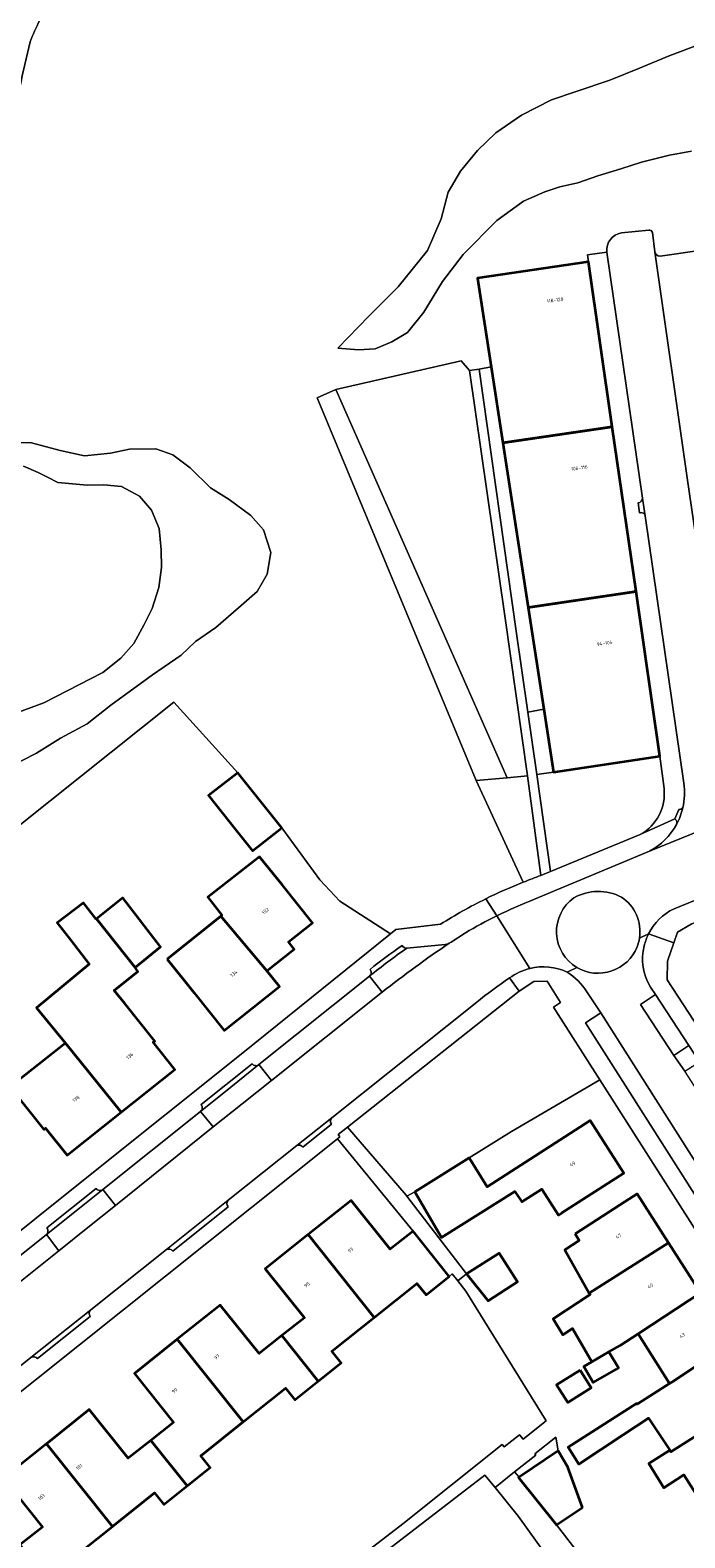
# Model space of a CAD drawing. Header units: metres. Extents: x 197700 to 204338, y 317132 to 325229.
# Tile 661 of 1056: x 202591 to 202659, y 318808 to 318964. Entities that reach past the tile are written whole.
import ezdxf
from ezdxf.enums import TextEntityAlignment as Align

# ---------------------------------------------------------------- set-up
doc = ezdxf.new("R2010")
doc.units = ezdxf.units.M
for name, color, linetype, lineweight in [('B-WE-GR-BEPLANTING_CULTUUR_BODEMBEDEKKER-GV', 90, 'Continuous', 18), ('B-WE-GR-BEPLANTING_CULTUUR_BOSPLANTSOEN-GV', 90, 'Continuous', 18), ('B-WE-GR-BEPLANTING_CULTUUR_HEESTERS-GV', 90, 'Continuous', 18), ('B-WE-GR-BOS_LOOF-GV', 40, 'Continuous', 13), ('B-WE-IE-TERREINAFSCHEIDING_KUNSTMATIG_HEKWERK-G', 20, 'IE-TERREINAFSCHEIDING-KUNSTMATIG', 18), ('B-WE-OG-BEBOUWING-GV', 7, 'Continuous', 35), ('B-WE-OG-BEBOUWING-T18', 10, 'Continuous', 18), ('B-WE-OG-TERREIN_CULTUURSCHEIDING-GV', 7, 'Continuous', 18), ('B-WE-OG-TERREIN_ERF-GV', 7, 'Continuous', 18), ('B-WE-VH-VERHARDING_ASFALT-GV', 252, 'Continuous', 18), ('B-WE-VH-VERHARDING_BETONSTRAATSTEEN-GV', 252, 'Continuous', 18), ('B-WE-VH-VERHARDING_OPEN-GV', 252, 'Continuous', 18), ('B-WE-VH-VERHARDING_STRAATBAKSTEEN-GV', 252, 'Continuous', 18), ('B-WE-VH-VERHARDING_TEGEL-GV', 252, 'Continuous', 18)]:
    doc.layers.add(name, color=color, linetype=linetype, lineweight=lineweight)
doc.styles.add('NLCS-ISO-M200-T18', font='NLCS-ISO.ttf', dxfattribs={"height": 0.36})
doc.linetypes.add('IE-TERREINAFSCHEIDING-KUNSTMATIG', pattern='A,4,[82,NLCS.SHX,S=0.75,R=90,X=0,Y=0],4,-2', length=10)

msp = doc.modelspace()

# ---------------------------------------------------------------- linework, layer by layer
at = {"layer": 'B-WE-GR-BEPLANTING_CULTUUR_BODEMBEDEKKER-GV'}
for points in [[(202642.666, 318893.451), (202643.587, 318886.992), (202645.349, 318887.243), (202644.341, 318893.786)], [(202645.34, 318862.782), (202646.074, 318863.245), (202644.661, 318865.488), (202643.29, 318865.453), (202641.752, 318864.434), (202623.914, 318850.285), (202630, 318843.22), (202630.084, 318843.11), (202630.917, 318843.559), (202636.563, 318847.09), (202640.973, 318849.848), (202650.161, 318855.211)], [(202657.838, 318857.759), (202658.998, 318856.109), (202660.528, 318857.102), (202659.412, 318858.798)]]:
    msp.add_lwpolyline(points, close=True, dxfattribs=at)
at = {"layer": 'B-WE-GR-BEPLANTING_CULTUUR_BOSPLANTSOEN-GV'}
for points in [[(202591.907, 318965.407, 0.0329087), (202590.922, 318963.208)], [(202590.922, 318963.208, 0.0127352), (202589.864, 318958.505)], [(202650.89, 318941.341, -0.4042569), (202652.419, 318943.334)], [(202655.242, 318943.601, -0.502998), (202655.616, 318943.37)], [(202655.862, 318941.357, 0.3778576), (202656.415, 318940.925)], [(202638.287, 318874.038, -0.0206271), (202642.196, 318875.775)], [(202633.59, 318871.405, -0.0260098), (202638.287, 318874.038)]]:
    msp.add_lwpolyline(points, format="xyb", dxfattribs=at)
for points in [[(202659.676, 318951.844), (202657.392, 318951.425), (202654.484, 318950.704), (202652.331, 318950.012), (202649.944, 318949.269), (202647.859, 318948.558), (202645.988, 318948.109), (202644.438, 318947.593), (202642.204, 318946.624), (202639.459, 318944.64), (202635.937, 318941.091), (202633.788, 318938.261), (202631.87, 318935.096), (202630.165, 318932.978), (202628.514, 318932.002), (202626.79, 318931.263), (202625.049, 318931.173), (202622.895, 318931.342), (202626.128, 318934.686), (202629.199, 318937.724), (202632.248, 318941.503), (202633.641, 318944.81), (202634.392, 318947.555), (202635.66, 318949.757), (202637.429, 318951.889), (202639.355, 318953.741), (202642, 318955.585), (202645.146, 318957.178), (202647.708, 318958.057), (202651.197, 318959.23), (202654.277, 318960.485), (202657.373, 318961.771), (202660.587, 318962.977)], [(202652.419, 318943.334), (202655.242, 318943.601)], [(202655.616, 318943.37), (202655.862, 318941.357)], [(202642.196, 318875.775), (202637.308, 318886.367), (202620.757, 318926.189), (202622.694, 318927.027), (202635.724, 318930.026), (202636.604, 318929.027), (202637.596, 318929.138), (202638.854, 318929.411), (202637.436, 318938.62), (202648.973, 318940.325), (202648.869, 318941.063), (202650.89, 318941.341)], [(202656.415, 318940.925), (202660.513, 318941.5)], [(202585.657, 318921.58), (202591.056, 318921.487), (202594.03, 318920.685), (202596.557, 318920.134), (202599.265, 318920.417), (202601.256, 318920.823), (202604.005, 318920.868), (202605.754, 318920.257), (202607.563, 318918.878), (202609.666, 318916.795), (202611.619, 318915.585), (202613.879, 318913.93), (202615.179, 318912.441), (202615.939, 318910.067), (202615.581, 318907.812), (202614.518, 318906.035), (202612.579, 318904.326), (202610.213, 318902.276), (202608.107, 318900.805), (202606.612, 318899.393), (202603.647, 318897.364), (202599.295, 318894.182), (202596.856, 318892.267), (202594.08, 318890.755), (202591.597, 318889.207), (202588.607, 318887.667)], [(202589.717, 318893.468), (202592.345, 318894.436), (202598.481, 318897.592), (202600.345, 318899.076), (202601.688, 318900.612), (202602.792, 318902.59), (202603.609, 318904.261), (202604.299, 318906.423), (202604.591, 318908.521), (202604.534, 318910.368), (202604.321, 318912.59), (202603.541, 318914.487), (202602.306, 318915.933), (202600.411, 318916.944), (202598.591, 318917.108), (202596.862, 318917.08), (202593.782, 318917.356), (202592.707, 318917.924), (202591.75, 318918.405), (202590.235, 318919.068)], [(202589.739, 318881.652), (202605.865, 318894.497), (202612.519, 318887.166), (202617.084, 318881.425), (202621.038, 318876.02), (202623.123, 318873.795), (202628.401, 318870.422), (202628.932, 318870.85), (202633.59, 318871.405)]]:
    msp.add_lwpolyline(points, dxfattribs=at)
at = {"layer": 'B-WE-GR-BEPLANTING_CULTUUR_HEESTERS-GV'}
for points in [[(202637.308, 318886.367), (202640.529, 318886.632), (202622.694, 318927.027), (202620.757, 318926.189)], [(202664.501, 318863.066), (202663.423, 318864.759), (202672.257, 318870.413), (202669.323, 318875.38), (202659.649, 318871.42), (202658.214, 318870.576), (202657.837, 318869.483), (202657.179, 318867.569), (202657.143, 318865.618), (202660.493, 318860.505)]]:
    msp.add_lwpolyline(points, close=True, dxfattribs=at)
for points in [[(202656.831, 318885.522), (202656.396, 318888.88), (202645.349, 318887.243)], [(202645.349, 318887.243), (202643.587, 318886.992), (202645.027, 318876.899), (202654.349, 318880.741)]]:
    msp.add_lwpolyline(points, dxfattribs=at)
msp.add_lwpolyline([(202654.349, 318880.741, 0.3056244), (202656.831, 318885.522)], format="xyb", dxfattribs=at)
at = {"layer": 'B-WE-GR-BOS_LOOF-GV'}
for points in [[(202660.587, 318962.977), (202657.373, 318961.771), (202654.277, 318960.485), (202651.197, 318959.23), (202647.708, 318958.057), (202645.146, 318957.178), (202642, 318955.585), (202639.355, 318953.741), (202637.429, 318951.889), (202635.66, 318949.757), (202634.392, 318947.555), (202633.641, 318944.81), (202632.248, 318941.503), (202629.199, 318937.724), (202626.128, 318934.686), (202622.895, 318931.342), (202625.049, 318931.173), (202626.79, 318931.263), (202628.514, 318932.002), (202630.165, 318932.978), (202631.87, 318935.096), (202633.788, 318938.261), (202635.937, 318941.091), (202639.459, 318944.64), (202642.204, 318946.624), (202644.438, 318947.593), (202645.988, 318948.109), (202647.859, 318948.558), (202649.944, 318949.269), (202652.331, 318950.012), (202654.484, 318950.704), (202657.392, 318951.425), (202659.676, 318951.844)], [(202588.607, 318887.667), (202591.597, 318889.207), (202594.08, 318890.755), (202596.856, 318892.267), (202599.295, 318894.182), (202603.647, 318897.364), (202606.612, 318899.393), (202608.107, 318900.805), (202610.213, 318902.276), (202612.579, 318904.326), (202614.518, 318906.035), (202615.581, 318907.812), (202615.939, 318910.067), (202615.179, 318912.441), (202613.879, 318913.93), (202611.619, 318915.585), (202609.666, 318916.795), (202607.563, 318918.878), (202605.754, 318920.257), (202604.005, 318920.868), (202601.256, 318920.823), (202599.265, 318920.417), (202596.557, 318920.134), (202594.03, 318920.685), (202591.056, 318921.487), (202585.657, 318921.58)], [(202590.235, 318919.068), (202591.75, 318918.405), (202592.707, 318917.924), (202593.782, 318917.356), (202596.862, 318917.08), (202598.591, 318917.108), (202600.411, 318916.944), (202602.306, 318915.933), (202603.541, 318914.487), (202604.321, 318912.59), (202604.534, 318910.368), (202604.591, 318908.521), (202604.299, 318906.423), (202603.609, 318904.261), (202602.792, 318902.59), (202601.688, 318900.612), (202600.345, 318899.076), (202598.481, 318897.592), (202592.345, 318894.436), (202589.717, 318893.468)]]:
    msp.add_lwpolyline(points, dxfattribs=at)
at = {"layer": 'B-WE-IE-TERREINAFSCHEIDING_KUNSTMATIG_HEKWERK-G'}
for points in [[(202612.519, 318887.166), (202605.865, 318894.497), (202589.739, 318881.652), (202583.393, 318876.811), (202578.719, 318873.098)], [(202628.401, 318870.422), (202623.123, 318873.795), (202621.038, 318876.02), (202617.084, 318881.425)]]:
    msp.add_lwpolyline(points, dxfattribs=at)
at = {"layer": 'B-WE-OG-BEBOUWING-GV'}
for points in [[(202651.45, 318923.158), (202648.973, 318940.325), (202637.436, 318938.62), (202638.854, 318929.411), (202640.074, 318921.494)], [(202640.074, 318921.494), (202642.711, 318904.368), (202653.925, 318906.007), (202651.45, 318923.158)], [(202644.341, 318893.786), (202645.349, 318887.243), (202656.396, 318888.88), (202653.925, 318906.007), (202642.711, 318904.368)], [(202617.084, 318881.425), (202612.519, 318887.166), (202609.457, 318884.788), (202612.38, 318881.112), (202614.023, 318879.047)], [(202610.73, 318872.248), (202615.532, 318866.548), (202618.37, 318868.805), (202617.774, 318869.562), (202620.273, 318871.563), (202617.148, 318875.466), (202614.775, 318878.429), (202614.614, 318878.304), (202609.384, 318874.237), (202610.865, 318872.356)], [(202601.823, 318866.916), (202604.476, 318869.059), (202600.548, 318874.165), (202597.826, 318871.977)], [(202597.782, 318871.941), (202596.455, 318873.647), (202593.744, 318871.538), (202595.106, 318869.788), (202597.049, 318867.239), (202591.57, 318862.689), (202594.604, 318859.036), (202600.391, 318851.868), (202605.956, 318856.307), (202603.711, 318859.121), (202603.875, 318859.252), (202600.758, 318863.161), (202599.671, 318864.525), (202602.113, 318866.475), (202601.823, 318866.916), (202597.826, 318871.977)], [(202605.178, 318867.781), (202607.982, 318864.263), (202611.098, 318860.353), (202616.837, 318864.927), (202615.532, 318866.548), (202610.73, 318872.248)], [(202588.837, 318854.473), (202589.234, 318853.974), (202592.353, 318850.063), (202592.518, 318850.194), (202594.762, 318847.379), (202600.391, 318851.868), (202594.604, 318859.036), (202590.481, 318855.774)], [(202630.917, 318843.559), (202633.696, 318838.812), (202641.299, 318843.612), (202642.049, 318842.508), (202644.12, 318843.844), (202645.845, 318841.147), (202646.194, 318841.37), (202651.41, 318844.708), (202652.657, 318845.506), (202649.166, 318850.998), (202642.908, 318846.974), (202638.434, 318844.097), (202636.563, 318847.09)], [(202647.579, 318839.206), (202648.002, 318838.484), (202646.51, 318837.527), (202649.049, 318833.029), (202657.288, 318838.268), (202654.037, 318843.343), (202652.795, 318842.547), (202649.827, 318840.646)], [(202626.696, 318830.496), (202631.111, 318834.02), (202632.082, 318832.829), (202634.502, 318834.764), (202630.732, 318839.477), (202628.343, 318837.593), (202624.293, 318842.667), (202619.829, 318839.107)], [(202619.829, 318839.107), (202615.365, 318835.546), (202619.431, 318830.465), (202617.083, 318828.599), (202620.854, 318823.854), (202623.249, 318825.767), (202622.284, 318826.975), (202626.696, 318830.496)], [(202657.288, 318838.268), (202649.049, 318833.029), (202649.138, 318832.871), (202645.307, 318830.351), (202646.307, 318828.689), (202647.307, 318829.359), (202649.31, 318825.879), (202651.096, 318826.907), (202652.277, 318827.587), (202654.155, 318828.793), (202654.35, 318828.919), (202660.634, 318833.044)], [(202636.3, 318835.03), (202638.535, 318832.211), (202641.61, 318834.192), (202639.681, 318837.187)], [(202617.083, 318828.599), (202614.735, 318826.732), (202610.689, 318831.785), (202606.221, 318828.22), (202613.082, 318819.621), (202617.478, 318823.131), (202618.456, 318821.938), (202620.854, 318823.854)], [(202654.155, 318828.793), (202657.413, 318823.626), (202657.643, 318823.773), (202663.907, 318827.934), (202660.634, 318833.044), (202654.35, 318828.919)], [(202606.221, 318828.22), (202601.753, 318824.655), (202605.811, 318819.579), (202603.463, 318817.707), (202607.24, 318812.97), (202609.647, 318814.892), (202608.678, 318816.106), (202613.082, 318819.621)], [(202657.43, 318816.701), (202657.549, 318816.525), (202660.925, 318818.645), (202667.202, 318822.789), (202663.907, 318827.934), (202657.643, 318823.773), (202657.413, 318823.626), (202654.157, 318821.549), (202654.014, 318821.458), (202653.958, 318821.546), (202646.848, 318817.012), (202647.977, 318815.223), (202652.597, 318818.275), (202655.205, 318819.997)], [(202649.31, 318825.879), (202648.486, 318825.405), (202649.474, 318823.715), (202651.879, 318825.121), (202652.088, 318825.243), (202651.096, 318826.907)], [(202648.098, 318825.014), (202645.654, 318823.474), (202646.819, 318821.627), (202649.262, 318823.168)], [(202660.659, 318811.329), (202660.725, 318811.223), (202663.11, 318812.703), (202670.605, 318817.477), (202667.202, 318822.789), (202660.925, 318818.645), (202657.549, 318816.525), (202657.43, 318816.701), (202655.253, 318815.31), (202656.824, 318812.78), (202658.895, 318814.122)], [(202592.604, 318817.338), (202599.467, 318808.74), (202603.842, 318812.231), (202604.808, 318811.027), (202607.24, 318812.97), (202603.463, 318817.707), (202601.115, 318815.835), (202597.07, 318820.902)], [(202599.467, 318808.74), (202592.604, 318817.338), (202588.139, 318813.774), (202592.203, 318808.683), (202589.851, 318806.826), (202593.621, 318802.102), (202596.032, 318804.027), (202595.07, 318805.232)], [(202648.353, 318810.736), (202646.818, 318814.918), (202645.837, 318816.614), (202641.752, 318813.861), (202641.703, 318813.828), (202645.666, 318808.926)]]:
    msp.add_lwpolyline(points, close=True, dxfattribs=at)
at = {"layer": 'B-WE-OG-TERREIN_CULTUURSCHEIDING-GV'}
for points in [[(202642.645, 318886.832), (202642.642, 318886.858), (202640.284, 318903.502), (202636.604, 318929.027), (202635.724, 318930.026), (202622.694, 318927.027), (202640.529, 318886.632)], [(202637.596, 318929.138), (202641.464, 318901.881), (202642.666, 318893.451), (202644.341, 318893.786), (202642.711, 318904.368), (202640.074, 318921.494), (202638.854, 318929.411)]]:
    msp.add_lwpolyline(points, close=True, dxfattribs=at)
for points in [[(202644.018, 318876.484), (202642.645, 318886.832), (202640.529, 318886.632)], [(202640.529, 318886.632), (202637.308, 318886.367), (202642.196, 318875.775)]]:
    msp.add_lwpolyline(points, dxfattribs=at)
msp.add_lwpolyline([(202642.196, 318875.775, -0.0065677), (202644.018, 318876.484)], format="xyb", dxfattribs=at)
at = {"layer": 'B-WE-OG-TERREIN_ERF-GV'}
for points in [[(202585.969, 318836.378), (202596.814, 318845.044), (202613.025, 318858.025), (202628.401, 318870.422), (202623.123, 318873.795), (202621.038, 318876.02), (202617.084, 318881.425), (202614.023, 318879.047), (202612.38, 318881.112), (202609.457, 318884.788), (202612.519, 318887.166), (202605.865, 318894.497), (202589.739, 318881.652)], [(202590.481, 318855.774), (202594.604, 318859.036), (202591.57, 318862.689), (202597.049, 318867.239), (202595.106, 318869.788), (202593.744, 318871.538), (202596.455, 318873.647), (202597.782, 318871.941), (202597.826, 318871.977), (202600.548, 318874.165), (202604.476, 318869.059), (202601.823, 318866.916), (202602.113, 318866.475), (202599.671, 318864.525), (202600.758, 318863.161), (202603.875, 318859.252), (202603.711, 318859.121), (202605.956, 318856.307), (202600.391, 318851.868), (202594.762, 318847.379), (202592.518, 318850.194), (202592.353, 318850.063), (202589.234, 318853.974)], [(202679.534, 318809.083), (202650.161, 318855.211), (202640.973, 318849.848), (202636.563, 318847.09), (202638.434, 318844.097), (202642.908, 318846.974), (202649.166, 318850.998), (202652.657, 318845.506), (202651.41, 318844.708), (202646.194, 318841.37), (202645.845, 318841.147), (202644.12, 318843.844), (202642.049, 318842.508), (202641.299, 318843.612), (202633.696, 318838.812), (202630.917, 318843.559), (202630.084, 318843.11), (202636.3, 318835.03), (202635.386, 318834.299), (202636.237, 318833.234), (202644.58, 318819.742), (202642.176, 318817.814), (202641.802, 318818.282), (202640.195, 318817.037), (202640.008, 318817.283), (202629.676, 318809.013), (202616.718, 318799.034)], [(202589.851, 318806.826), (202592.203, 318808.683), (202588.139, 318813.774), (202592.604, 318817.338), (202597.07, 318820.902), (202601.115, 318815.835), (202603.463, 318817.707), (202605.811, 318819.579), (202601.753, 318824.655), (202606.221, 318828.22), (202610.689, 318831.785), (202614.735, 318826.732), (202617.083, 318828.599), (202619.431, 318830.465), (202615.365, 318835.546), (202619.829, 318839.107), (202624.293, 318842.667), (202628.343, 318837.593), (202630.732, 318839.477), (202622.884, 318849.074), (202582.59, 318816.934), (202579.021, 318814.087), (202566.125, 318803.801)], [(202660.659, 318811.329), (202658.895, 318814.122), (202656.824, 318812.78), (202655.253, 318815.31), (202657.43, 318816.701), (202655.205, 318819.997), (202652.597, 318818.275), (202647.977, 318815.223), (202646.848, 318817.012), (202653.958, 318821.546), (202654.014, 318821.458), (202654.157, 318821.549), (202657.413, 318823.626), (202654.155, 318828.793), (202652.277, 318827.587), (202651.096, 318826.907), (202652.088, 318825.243), (202651.879, 318825.121), (202649.474, 318823.715), (202648.486, 318825.405), (202649.31, 318825.879), (202647.307, 318829.359), (202646.307, 318828.689), (202645.307, 318830.351), (202649.138, 318832.871), (202649.049, 318833.029), (202646.51, 318837.527), (202648.002, 318838.484), (202647.579, 318839.206), (202649.827, 318840.646), (202652.795, 318842.547), (202654.037, 318843.343), (202657.288, 318838.268), (202660.634, 318833.044)], [(202616.718, 318799.034), (202629.676, 318809.013), (202640.008, 318817.283), (202640.195, 318817.037), (202641.802, 318818.282), (202642.176, 318817.814), (202644.58, 318819.742), (202636.237, 318833.234), (202635.386, 318834.299), (202634.814, 318835.014), (202634.502, 318834.764), (202632.082, 318832.829), (202631.111, 318834.02), (202626.696, 318830.496), (202622.284, 318826.975), (202623.249, 318825.767), (202620.854, 318823.854), (202618.456, 318821.938), (202617.478, 318823.131), (202613.082, 318819.621), (202608.678, 318816.106), (202609.647, 318814.892), (202607.24, 318812.97), (202604.808, 318811.027), (202603.842, 318812.231), (202599.467, 318808.74), (202595.07, 318805.232)], [(202617.4, 318798.067), (202638.213, 318814.094), (202639.26, 318812.794), (202641.296, 318814.435), (202643.512, 318816.166), (202643.408, 318816.316), (202645.575, 318818.046), (202645.837, 318816.614), (202646.818, 318814.918), (202648.353, 318810.736), (202645.666, 318808.926), (202650.594, 318802.501)], [(202647.701, 318801.429), (202641.7, 318809.767), (202639.26, 318812.794), (202638.213, 318814.094), (202617.4, 318798.067)]]:
    msp.add_lwpolyline(points, dxfattribs=at)
for points in [[(202607.982, 318864.263), (202605.178, 318867.781), (202610.73, 318872.248), (202610.865, 318872.356), (202609.384, 318874.237), (202614.614, 318878.304), (202614.775, 318878.429), (202617.148, 318875.466), (202620.273, 318871.563), (202617.774, 318869.562), (202618.37, 318868.805), (202615.532, 318866.548), (202616.837, 318864.927), (202611.098, 318860.353)], [(202636.3, 318835.03), (202639.681, 318837.187), (202641.61, 318834.192), (202638.535, 318832.211)], [(202648.098, 318825.014), (202649.262, 318823.168), (202646.819, 318821.627), (202645.654, 318823.474)], [(202641.752, 318813.861), (202645.837, 318816.614), (202645.575, 318818.046), (202643.408, 318816.316), (202643.512, 318816.166), (202641.296, 318814.435)]]:
    msp.add_lwpolyline(points, close=True, dxfattribs=at)
at = {"layer": 'B-WE-VH-VERHARDING_ASFALT-GV'}
for points in [[(202590.922, 318963.208, -0.0329087), (202591.907, 318965.407)], [(202589.864, 318958.505, -0.0127352), (202590.922, 318963.208)], [(202652.419, 318943.334, 0.4042569), (202650.89, 318941.341)], [(202655.616, 318943.37, 0.502998), (202655.242, 318943.601)], [(202658.881, 318886.084, -0.094864), (202658.783, 318883.51)], [(202658.783, 318883.51, -0.0676236), (202658.128, 318881.783)], [(202658.128, 318881.783, -0.1480961), (202655.303, 318878.997)], [(202647.773, 318866.895, -0.5416242), (202647.464, 318874.16)], [(202647.464, 318874.16, -0.2478178), (202652.403, 318874.236)], [(202652.403, 318874.236, -0.2915), (202654.279, 318869.962)], [(202643.357, 318874.012, 0.0215708), (202639.439, 318872.28)], [(202655.227, 318870.395, -0.1677204), (202657.868, 318873.007)], [(202639.439, 318872.28, 0.018707), (202636.172, 318870.511)], [(202634.499, 318869.437, 0.0164525), (202627.52, 318864.339)], [(202640.76, 318865.814, -0.0922039), (202642.87, 318866.802)], [(202642.87, 318866.802, -0.1707781), (202646.771, 318866.422)], [(202637.35, 318863.28, -0.0258916), (202640.76, 318865.814)]]:
    msp.add_lwpolyline(points, format="xyb", dxfattribs=at)
for points in [[(202655.242, 318943.601), (202652.419, 318943.334)], [(202663.587, 318888.253), (202662.979, 318892.23), (202659.236, 318917.855), (202655.862, 318941.357), (202655.616, 318943.37)], [(202650.89, 318941.341), (202654.596, 318915.746), (202654.732, 318914.807), (202654.863, 318913.9), (202658.881, 318886.084)], [(202657.868, 318873.007), (202673.994, 318879.585), (202674.02, 318879.595), (202678.509, 318881.404), (202678.73, 318881.493), (202702.462, 318891.209), (202699.99, 318897.251), (202686.056, 318891.524), (202669.578, 318884.807), (202655.303, 318878.997), (202643.357, 318874.012)], [(202655.303, 318878.997), (202669.578, 318884.807)], [(202642.87, 318866.802), (202639.439, 318872.28)], [(202639.439, 318872.28), (202642.87, 318866.802)], [(202636.172, 318870.511), (202634.681, 318869.544), (202634.499, 318869.437)], [(202654.279, 318869.962), (202655.227, 318870.395)], [(202646.771, 318866.422), (202647.773, 318866.895)], [(202627.52, 318864.339), (202627.385, 318864.234), (202616.018, 318855.155), (202612.975, 318852.724), (202609.966, 318850.31), (202599.795, 318842.152), (202596.926, 318839.85), (202593.908, 318837.44), (202583.118, 318828.825), (202576.703, 318823.703), (202576.32, 318823.397), (202573.402, 318821.076), (202577.71, 318815.723), (202583.925, 318820.678), (202590.984, 318826.317), (202591.001, 318826.331), (202597.239, 318831.298), (202605.1, 318837.546)], [(202605.1, 318837.546), (202611.515, 318842.678), (202618.665, 318848.371), (202622.281, 318851.277), (202637.35, 318863.28)]]:
    msp.add_lwpolyline(points, dxfattribs=at)
at = {"layer": 'B-WE-VH-VERHARDING_BETONSTRAATSTEEN-GV'}
for points in [[(202656.415, 318940.925, -0.3778576), (202655.862, 318941.357)], [(202654.596, 318915.746, -0.4016394), (202654.131, 318915.252)], [(202654.291, 318914.198, -0.450884), (202654.863, 318913.9)], [(202658.357, 318883.348, -0.0270612), (202657.963, 318882.353)], [(202657.963, 318882.353, -0.3673715), (202658.128, 318881.783)], [(202658.128, 318881.783, 0.0676236), (202658.783, 318883.51)], [(202658.783, 318883.51, -0.2614853), (202658.357, 318883.348)], [(202647.464, 318874.16, 0.5416242), (202647.773, 318866.895)], [(202652.403, 318874.236, 0.2478178), (202647.464, 318874.16)], [(202654.279, 318869.962, 0.2915), (202652.403, 318874.236)], [(202627.52, 318864.339, -0.0164525), (202634.499, 318869.437)], [(202654.032, 318869.047, 0.0540395), (202654.279, 318869.962)], [(202626.214, 318866.021, -0.0143535), (202630.078, 318868.904)], [(202630.078, 318868.904, 0.0143535), (202626.214, 318866.021)], [(202629.591, 318869.188, 0.0127575), (202626.26, 318866.705)], [(202630.078, 318868.904, -0.2636785), (202629.591, 318869.188)], [(202647.773, 318866.895, 0.4573094), (202654.032, 318869.047)], [(202626.26, 318866.705, -0.4389822), (202626.214, 318866.021)], [(202614.71, 318856.795, -0.4283231), (202614.004, 318856.891)], [(202608.695, 318852.636, -0.4188261), (202608.646, 318851.937)], [(202622.254, 318850.606, -0.3946181), (202622.281, 318851.277)], [(202618.665, 318848.371, -0.384318), (202619.279, 318848.199)], [(202598.472, 318843.795, -0.4288119), (202597.781, 318843.895)], [(202611.5, 318842.015, -0.3998079), (202611.515, 318842.678)], [(202592.654, 318839.802, -0.4191723), (202592.605, 318839.107)], [(202605.1, 318837.546, -0.3994666), (202605.74, 318837.402)], [(202597.175, 318830.597, -0.419683), (202597.239, 318831.298)], [(202591.001, 318826.331, -0.3969996), (202591.688, 318826.204)]]:
    msp.add_lwpolyline(points, format="xyb", dxfattribs=at)
for points in [[(202655.862, 318941.357), (202659.236, 318917.855), (202662.979, 318892.23)], [(202660.513, 318941.5), (202656.415, 318940.925)], [(202654.131, 318915.252), (202654.291, 318914.198)], [(202654.732, 318914.807), (202654.596, 318915.746)], [(202654.863, 318913.9), (202654.732, 318914.807)], [(202634.499, 318869.437), (202634.385, 318869.379), (202634.23, 318869.338), (202634.083, 318869.306), (202630.078, 318868.904)], [(202626.214, 318866.021), (202626.204, 318866.014)], [(202626.204, 318866.014), (202627.52, 318864.339)], [(202614.004, 318856.891), (202608.695, 318852.636)], [(202608.646, 318851.937), (202611.803, 318854.463), (202614.71, 318856.795)], [(202622.281, 318851.277), (202618.665, 318848.371)], [(202619.279, 318848.199), (202622.254, 318850.606)], [(202592.605, 318839.107), (202595.704, 318841.58), (202598.472, 318843.795)], [(202597.781, 318843.895), (202592.654, 318839.802)], [(202611.515, 318842.678), (202605.1, 318837.546)], [(202605.74, 318837.402), (202611.5, 318842.015)], [(202597.239, 318831.298), (202591.001, 318826.331)], [(202591.688, 318826.204), (202597.175, 318830.597)]]:
    msp.add_lwpolyline(points, dxfattribs=at)
for points in [[(202627.52, 318864.339), (202626.204, 318866.014), (202614.71, 318856.795), (202616.018, 318855.155), (202627.385, 318864.234)], [(202616.018, 318855.155), (202614.71, 318856.795), (202611.803, 318854.463), (202608.646, 318851.937), (202609.966, 318850.31), (202612.975, 318852.724)], [(202598.472, 318843.795), (202599.795, 318842.152), (202609.966, 318850.31), (202608.646, 318851.937)], [(202593.908, 318837.44), (202596.926, 318839.85), (202599.795, 318842.152), (202598.472, 318843.795), (202595.704, 318841.58), (202592.605, 318839.107)], [(202592.605, 318839.107), (202581.793, 318830.482), (202583.118, 318828.825), (202593.908, 318837.44)]]:
    msp.add_lwpolyline(points, close=True, dxfattribs=at)
at = {"layer": 'B-WE-VH-VERHARDING_OPEN-GV'}
for points in [[(202643.587, 318886.992), (202642.666, 318893.451), (202641.464, 318901.881), (202637.596, 318929.138), (202636.604, 318929.027), (202640.284, 318903.502), (202642.642, 318886.858), (202642.645, 318886.832), (202644.018, 318876.484), (202645.027, 318876.899)], [(202636.3, 318835.03), (202630.084, 318843.11), (202630, 318843.22), (202623.914, 318850.285), (202622.95, 318849.518), (202623.133, 318849.272), (202622.884, 318849.074), (202630.732, 318839.477), (202634.502, 318834.764), (202634.814, 318835.014), (202635.386, 318834.299)], [(202641.296, 318814.435), (202639.26, 318812.794), (202641.7, 318809.767), (202647.701, 318801.429), (202652.406, 318794.704), (202654.568, 318791.614), (202656.763, 318793.154), (202654.1, 318797.013), (202650.594, 318802.501), (202645.666, 318808.926), (202641.703, 318813.828), (202641.752, 318813.861)]]:
    msp.add_lwpolyline(points, close=True, dxfattribs=at)
at = {"layer": 'B-WE-VH-VERHARDING_STRAATBAKSTEEN-GV'}
for points in [[(202654.279, 318869.962, -0.0540395), (202654.032, 318869.047)], [(202654.769, 318869.17, -0.0579005), (202655.227, 318870.395)], [(202655.227, 318870.395, 0.0579005), (202654.769, 318869.17)], [(202654.032, 318869.047, -0.4573094), (202647.773, 318866.895)], [(202655.437, 318864.873, -0.2070028), (202654.769, 318869.17)], [(202654.769, 318869.17, 0.2070028), (202655.437, 318864.873)], [(202642.87, 318866.802, 0.0922039), (202640.76, 318865.814)], [(202646.771, 318866.422, 0.1707781), (202642.87, 318866.802)], [(202648.814, 318864.373, 0.1080186), (202646.771, 318866.422)], [(202646.771, 318866.422, -0.1080186), (202648.814, 318864.373)]]:
    msp.add_lwpolyline(points, format="xyb", dxfattribs=at)
for points in [[(202655.227, 318870.395), (202654.279, 318869.962)], [(202682.785, 318826.006), (202680.656, 318829.337), (202665.634, 318852.67), (202665.457, 318852.928), (202660.493, 318860.505), (202657.143, 318865.618), (202657.179, 318867.569), (202657.837, 318869.483), (202655.227, 318870.395)], [(202647.773, 318866.895), (202646.771, 318866.422)], [(202640.76, 318865.814), (202641.752, 318864.434), (202643.29, 318865.453), (202644.661, 318865.488)], [(202644.661, 318865.488), (202646.074, 318863.245), (202645.34, 318862.782), (202650.161, 318855.211), (202679.534, 318809.083), (202680.395, 318807.686), (202682.396, 318804.5)], [(202692.164, 318804.098), (202687.523, 318812.079), (202686.384, 318813.73), (202674.76, 318831.747), (202673.649, 318833.423), (202666.519, 318844.432), (202665.432, 318846.107), (202658.998, 318856.109), (202657.838, 318857.759), (202654.384, 318863.038), (202655.958, 318864.077), (202655.437, 318864.873)], [(202655.437, 318864.873), (202655.958, 318864.077), (202659.412, 318858.798), (202660.528, 318857.102), (202666.96, 318847.121), (202668.058, 318845.443), (202675.151, 318834.441), (202676.266, 318832.755), (202687.932, 318814.709), (202689.033, 318813.056)], [(202683.243, 318810.156), (202682.525, 318811.306), (202680.952, 318810.342), (202648.652, 318861.145), (202650.242, 318862.18), (202648.814, 318864.373)], [(202648.814, 318864.373), (202650.242, 318862.18), (202682.525, 318811.306), (202683.243, 318810.156)]]:
    msp.add_lwpolyline(points, dxfattribs=at)
for points in [[(202659.412, 318858.798), (202655.958, 318864.077), (202654.384, 318863.038), (202657.838, 318857.759)], [(202682.525, 318811.306), (202650.242, 318862.18), (202648.652, 318861.145), (202680.952, 318810.342)]]:
    msp.add_lwpolyline(points, close=True, dxfattribs=at)
at = {"layer": 'B-WE-VH-VERHARDING_TEGEL-GV'}
for points in [[(202654.596, 318915.746), (202650.89, 318941.341), (202648.869, 318941.063), (202648.973, 318940.325)], [(202648.973, 318940.325), (202651.45, 318923.158), (202653.925, 318906.007), (202656.396, 318888.88), (202656.831, 318885.522)], [(202654.291, 318914.198), (202654.131, 318915.252)], [(202658.881, 318886.084), (202654.863, 318913.9)], [(202657.963, 318882.353), (202654.349, 318880.741), (202645.027, 318876.899), (202644.018, 318876.484)], [(202654.349, 318880.741), (202657.963, 318882.353)], [(202643.357, 318874.012), (202655.303, 318878.997)], [(202674.02, 318879.595), (202673.994, 318879.585), (202657.868, 318873.007)], [(202655.227, 318870.395), (202657.837, 318869.483), (202658.214, 318870.576), (202659.649, 318871.42), (202669.323, 318875.38), (202675.804, 318878.033)], [(202639.439, 318872.28), (202638.287, 318874.038)], [(202638.287, 318874.038), (202639.439, 318872.28)], [(202633.59, 318871.405), (202628.932, 318870.85), (202628.401, 318870.422), (202613.025, 318858.025), (202596.814, 318845.044), (202585.969, 318836.378), (202585.936, 318836.436), (202580.057, 318831.729), (202580.108, 318831.677), (202577.616, 318829.681), (202577.77, 318829.461), (202577.609, 318829.334), (202577.566, 318829.376), (202574.693, 318826.822), (202571.262, 318823.846), (202573.402, 318821.076), (202576.32, 318823.397)], [(202630.078, 318868.904), (202634.083, 318869.306), (202634.23, 318869.338), (202634.385, 318869.379), (202634.499, 318869.437), (202634.681, 318869.544), (202636.172, 318870.511)], [(202582.59, 318816.934), (202622.884, 318849.074), (202623.133, 318849.272), (202622.95, 318849.518), (202623.914, 318850.285), (202641.752, 318864.434), (202640.76, 318865.814)], [(202614.71, 318856.795), (202626.204, 318866.014), (202626.214, 318866.021)], [(202637.35, 318863.28), (202622.281, 318851.277)], [(202608.695, 318852.636), (202614.004, 318856.891)], [(202598.472, 318843.795), (202608.646, 318851.937)], [(202622.254, 318850.606), (202619.279, 318848.199)], [(202618.665, 318848.371), (202611.515, 318842.678)], [(202592.654, 318839.802), (202597.781, 318843.895)], [(202611.5, 318842.015), (202605.74, 318837.402)], [(202581.793, 318830.482), (202592.605, 318839.107)], [(202605.1, 318837.546), (202597.239, 318831.298)], [(202597.175, 318830.597), (202591.688, 318826.204)], [(202591.001, 318826.331), (202590.984, 318826.317), (202583.925, 318820.678)]]:
    msp.add_lwpolyline(points, dxfattribs=at)
for points in [[(202654.131, 318915.252, 0.4016394), (202654.596, 318915.746)], [(202654.863, 318913.9, 0.450884), (202654.291, 318914.198)], [(202656.831, 318885.522, -0.3056244), (202654.349, 318880.741)], [(202658.783, 318883.51, 0.094864), (202658.881, 318886.084)], [(202657.963, 318882.353, 0.0270612), (202658.357, 318883.348)], [(202658.128, 318881.783, 0.3673715), (202657.963, 318882.353)], [(202658.357, 318883.348, 0.2614853), (202658.783, 318883.51)], [(202655.303, 318878.997, 0.1480961), (202658.128, 318881.783)], [(202642.196, 318875.775, 0.0206271), (202638.287, 318874.038)], [(202644.018, 318876.484, 0.0065677), (202642.196, 318875.775)], [(202638.287, 318874.038, 0.0260098), (202633.59, 318871.405)], [(202639.439, 318872.28, -0.0215708), (202643.357, 318874.012)], [(202657.868, 318873.007, 0.1677204), (202655.227, 318870.395)], [(202636.172, 318870.511, -0.018707), (202639.439, 318872.28)], [(202626.26, 318866.705, -0.0127575), (202629.591, 318869.188)], [(202629.591, 318869.188, 0.2636785), (202630.078, 318868.904)], [(202626.214, 318866.021, 0.4389822), (202626.26, 318866.705)], [(202640.76, 318865.814, 0.0258916), (202637.35, 318863.28)], [(202614.004, 318856.891, 0.4283231), (202614.71, 318856.795)], [(202608.646, 318851.937, 0.4188261), (202608.695, 318852.636)], [(202622.281, 318851.277, 0.3946181), (202622.254, 318850.606)], [(202619.279, 318848.199, 0.384318), (202618.665, 318848.371)], [(202597.781, 318843.895, 0.4288119), (202598.472, 318843.795)], [(202611.515, 318842.678, 0.3998079), (202611.5, 318842.015)], [(202592.605, 318839.107, 0.4191723), (202592.654, 318839.802)], [(202605.74, 318837.402, 0.3994666), (202605.1, 318837.546)], [(202597.239, 318831.298, 0.419683), (202597.175, 318830.597)], [(202591.688, 318826.204, 0.3969996), (202591.001, 318826.331)]]:
    msp.add_lwpolyline(points, format="xyb", dxfattribs=at)

# ---------------------------------------------------------------- texts
at = {"layer": 'B-WE-OG-BEBOUWING-T18', "style": 'NLCS-ISO-M200-T18'}
for s, rotation, p in [('118-128', 8.2, (202645.506, 318936.346)), ('106-116', 8.2, (202648.024, 318918.891)), ('94-104', 8.2, (202650.656, 318900.652)), ('132', 38.6, (202615.377, 318872.767)), ('134', 38.5, (202612.1, 318866.267)), ('136', 38.5, (202601.283, 318857.696)), ('138', 38.5, (202595.691, 318853.236)), ('49', 32.4, (202647.309, 318846.462)), ('47', 32.6, (202652.098, 318838.954)), ('93', 38.5, (202624.231, 318837.501)), ('95', 38.5, (202619.707, 318833.893)), ('45', 32.6, (202655.412, 318833.781)), ('43', 32.6, (202658.725, 318828.608)), ('97', 38.5, (202610.338, 318826.388)), ('99', 38.5, (202605.935, 318822.875)), ('101', 38.5, (202596.013, 318814.941)), ('103', 38.6, (202592.097, 318811.815))]:
    msp.add_text(s, height=0.36, rotation=rotation, dxfattribs=at).set_placement(p, align=Align.MIDDLE)

doc.saveas('drawing.dxf')
